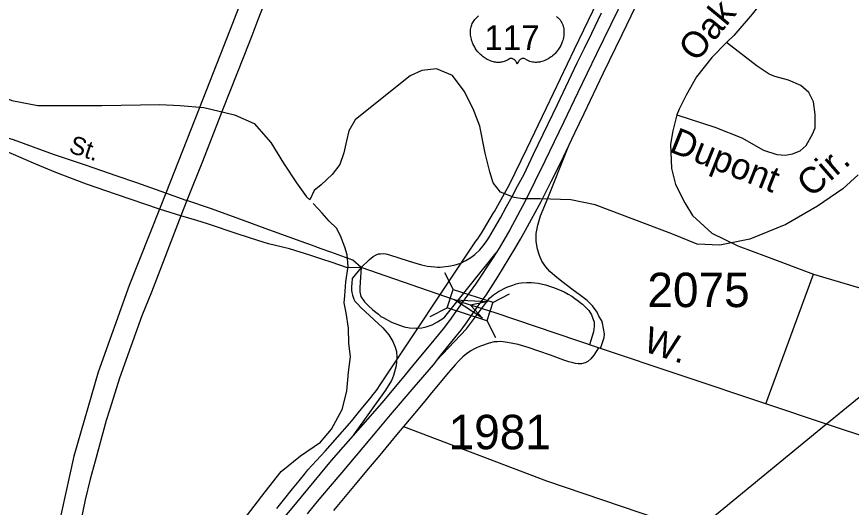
# Model space of a CAD drawing. Extents: x 2260773 to 2342389, y 552869 to 618546.
# Drawn here: x 2293789 to 2296824, y 597364 to 599147 of the extents above; entities that cross this region are included whole.
import ezdxf

# ---------------------------------------------------------------- set-up
doc = ezdxf.new("R2010")
doc.units = 0
for name, color, linetype in [('Exist Boundary Political City Limit New', 7, 'Continuous'), ('Exist Hydrographic Creek Single Shore', 7, 'Continuous'), ('Exist Hydrographic Misc Water Feature', 7, 'Continuous'), ('Exist Property Line', 7, 'Continuous'), ('Exist Railroad Mainline', 7, 'Continuous'), ('Exist Road Non-System Type 51', 7, 'Continuous'), ('Exist Road Non-System Type 51 Label', 7, 'Continuous'), ('Exist Road Primary Interstate Ramp 1 Lane Attributed', 7, 'Continuous'), ('Exist Road Primary NC Attributed', 7, 'Continuous'), ('Exist Road Primary NC Label', 7, 'Continuous'), ('Exist Road Primary NC Structure Standard Bridge CELL', 7, 'Continuous'), ('Exist Road Primary NC UnDivided 4 Lane Attributed', 7, 'Continuous'), ('Exist Road Primary US Divided Attributed', 7, 'Continuous'), ('Exist Road Primary US Service Attributed', 7, 'Continuous'), ('Exist Road Secondary Structure Standard Bridge Attributed CELL', 7, 'Continuous'), ('Exist Road Secondary Type 51 Attributed', 7, 'Continuous'), ('Exist Road Secondary Type 51 Label', 7, 'Continuous'), ('Exist Road Secondary Type 51 Number Label', 7, 'Continuous'), ('Map Preparation Boundary City Limit Buffer Line', 7, 'Continuous')]:
    doc.layers.add(name, color=color, linetype=linetype)

msp = doc.modelspace()

# ---------------------------------------------------------------- linework, layer by layer
at = {"layer": 'Exist Boundary Political City Limit New'}
msp.add_lwpolyline([(2294735.2, 597360.3), (2294759.5, 597390.4), (2294791.5, 597430.9), (2294816, 597460.2), (2294837, 597486.2), (2294848, 597500), (2294910.5, 597568.2), (2295000, 597670.1), (2295012.8, 597684.4), (2295031.8, 597708.4), (2295053.2, 597735.1), (2295072.8, 597758.3), (2295085.2, 597774), (2295091.5, 597781.6), (2295095.8, 597786.9), (2295102.2, 597796.5), (2295108.5, 597806.1), (2295458.8, 598331.2), (2295465.2, 598339.4), (2295472.2, 598349.6), (2295478.8, 598359.9), (2295486.2, 598372.4), (2295523.2, 598433.7), (2295526.5, 598439.4), (2295580.5, 598537.2), (2295643.5, 598667.2), (2295715, 598815.9), (2295816.8, 599028.8), (2295917.5, 599238.1)], dxfattribs=at)
at = {"layer": 'Exist Hydrographic Creek Single Shore'}
msp.add_lwpolyline([(2294544.1, 597228.1), (2294692.5, 597421), (2294750.4, 597494.9), (2294820.9, 597551.1), (2294893.5, 597601.3), (2294933.9, 597648.6), (2294971.8, 597720), (2294989.9, 597786.6), (2294995.8, 597855), (2295002.2, 597911.2), (2294996.6, 597961.1), (2294995, 598015.2), (2294987.4, 598071.1), (2294980.2, 598107), (2294981.5, 598133.1), (2294986, 598183.3), (2294994.2, 598239.7), (2294990.9, 598281.6), (2294982.1, 598309.5), (2294966.9, 598351.1), (2294951.9, 598378.7), (2294925.1, 598403.9), (2294900.1, 598433.2), (2294885.7, 598448.9), (2294867, 598468.3)], dxfattribs=at)
at = {"layer": 'Exist Hydrographic Misc Water Feature'}
for points in [[(2293324.9, 599184.1), (2293399.5, 599078.8), (2293455.9, 599019.6), (2293512.7, 598972.1), (2293581.2, 598928.6), (2293673.6, 598881.8), (2293771.7, 598842.7), (2293865.8, 598823.6), (2293993.9, 598824.6), (2294097.9, 598823.5), (2294309.7, 598827.7), (2294383.5, 598824.3), (2294469.5, 598817), (2294581.4, 598790.1), (2294651.9, 598758.7), (2294712.6, 598689.6), (2294759.6, 598614), (2294805.9, 598542.5), (2294842.2, 598492.8), (2294854.3, 598480.9)], [(2296848.3, 598571.9), (2296792.7, 598521.1), (2296701.4, 598458.6), (2296586.2, 598391.2), (2296455, 598338.4), (2296345.3, 598317.2), (2296263.2, 598320.2), (2296171, 598357.7), (2295892.1, 598462.9), (2295803.9, 598481.9), (2295691.8, 598485), (2295628, 598484.4), (2295597.9, 598489.8), (2295548, 598509.5), (2295521.8, 598543.4), (2295509.3, 598583), (2295492.5, 598650.8), (2295473.4, 598748.6), (2295449.2, 598812.3), (2295416.4, 598876), (2295373.7, 598933.5), (2295315.7, 598956.9), (2295262, 598950.8), (2295220.1, 598932.3), (2295093.2, 598831), (2295019.6, 598772.3), (2294996.4, 598732), (2294988.2, 598696), (2294978.8, 598652), (2294963.4, 598610.1), (2294935.5, 598573.7), (2294896.2, 598535.4), (2294870.1, 598515), (2294854.3, 598480.9)]]:
    msp.add_lwpolyline(points, dxfattribs=at)
at = {"layer": 'Exist Property Line'}
msp.add_lwpolyline([(2295751.9, 599147.2), (2295755.9, 599143.9), (2295758, 599142), (2295760.5, 599139.5), (2295764.5, 599134.8), (2295766.2, 599132.6), (2295767.8, 599130.1), (2295769.3, 599127.6), (2295770.9, 599124.9), (2295772.1, 599122.5), (2295774.3, 599117), (2295776, 599111.6), (2295776.7, 599108.8), (2295777.9, 599102.5), (2295778.4, 599099.4), (2295778.9, 599093.2), (2295778.9, 599085.8), (2295778.3, 599078.7), (2295777, 599070.5), (2295775.9, 599065.5), (2295774.2, 599059.8), (2295772.6, 599054.8), (2295769.6, 599047.5), (2295767, 599042.2), (2295763.7, 599035.9), (2295761.3, 599032.2), (2295758.6, 599028.1), (2295755.3, 599023.5), (2295751.3, 599018.6), (2295746.6, 599013.4), (2295742.7, 599009.5), (2295737.7, 599005), (2295734.7, 599002.5), (2295730.4, 598999.3), (2295724.4, 598995.3), (2295718.6, 598991.9), (2295713.6, 598989.4), (2295709.2, 598987.5), (2295703.5, 598985.3), (2295694, 598982.7), (2295690.6, 598982), (2295686.5, 598981.4), (2295682.6, 598981), (2295678.9, 598980.8), (2295673.9, 598980.8), (2295668.9, 598981.1), (2295664.2, 598981.8), (2295659.3, 598982.8), (2295654.2, 598984.4), (2295649.5, 598986.2), (2295644.8, 598988.5), (2295636.9, 598993.5), (2295634.6, 598994.7), (2295633.3, 598995.1), (2295630.2, 598995.2), (2295627.3, 598994.6), (2295624.4, 598993.4), (2295622.6, 598992.5), (2295620.2, 598990.9), (2295618.4, 598989.5), (2295616.2, 598987.4), (2295614.7, 598985.7), (2295613.5, 598984.3), (2295611.3, 598980.8), (2295610.5, 598979.1), (2295609.6, 598976.9), (2295608.9, 598973.7), (2295607.9, 598977.8), (2295606.7, 598980.4), (2295605.3, 598982.7), (2295603.9, 598984.7), (2295601.7, 598987.3), (2295599.7, 598989.2), (2295597.2, 598991.2), (2295594.6, 598992.8), (2295592.6, 598993.8), (2295590.7, 598994.5), (2295588.4, 598995.1), (2295586.5, 598995.3), (2295584.9, 598995.2), (2295582.8, 598994.7), (2295579.9, 598992.6), (2295577.1, 598990.7), (2295574.1, 598988.9), (2295570.5, 598987), (2295567.9, 598985.8), (2295564.8, 598984.6), (2295561.1, 598983.3), (2295557.2, 598982.3), (2295553.1, 598981.5), (2295549.6, 598980.9), (2295545.7, 598980.6), (2295542.3, 598980.5), (2295538.7, 598980.5), (2295535.3, 598980.8), (2295531.4, 598981.1), (2295526.5, 598981.9), (2295522.5, 598982.8), (2295518.2, 598983.9), (2295513.9, 598985.3), (2295509.2, 598987.1), (2295503.4, 598989.6), (2295499.3, 598991.7), (2295492.9, 598995.4), (2295485.4, 599000.6), (2295479.7, 599005.2), (2295475.5, 599008.9), (2295469.4, 599015.2), (2295465.8, 599019.2), (2295460.2, 599026.5), (2295456.6, 599031.8), (2295454.2, 599035.7), (2295450.8, 599041.9), (2295448.9, 599045.8), (2295446.5, 599051.5), (2295444.6, 599056.7), (2295443, 599061.7), (2295442.1, 599064.8), (2295440.9, 599070.3), (2295440.2, 599074.3), (2295439.5, 599079.6), (2295439.1, 599085.3), (2295439, 599090.5), (2295439.1, 599094.8), (2295439.6, 599099.9), (2295440.5, 599105.2), (2295441.5, 599109.8), (2295442.4, 599113.1), (2295443.8, 599117.2), (2295445.6, 599121.6), (2295447.7, 599125.9), (2295449.8, 599129.4), (2295452.3, 599133.2), (2295454.8, 599136.4), (2295458.1, 599140), (2295461.5, 599143.3), (2295464.6, 599145.8), (2295468.4, 599149.4)], dxfattribs=at)
at = {"layer": 'Exist Railroad Mainline'}
msp.add_line((2296852.2, 597763.1), (2296734, 597666.2), dxfattribs=at)
msp.add_lwpolyline([(2296734, 597666.2), (2296258.5, 597276.4), (2295606.5, 596741.8)], dxfattribs=at)
at = {"layer": 'Exist Road Non-System Type 51'}
for p, q in [((2296513, 597739.9), (2296686.1, 598211.3)), ((2296686.1, 598211.3), (2296948.7, 598133.8))]:
    msp.add_line(p, q, dxfattribs=at)
for points in [[(2296561.2, 599293.2), (2296531.6, 599241.8), (2296463.1, 599156.1), (2296396.2, 599078.2), (2296369.7, 599053.3)], [(2296369.7, 599053.3), (2296316.7, 598998.7), (2296260.7, 598928.6), (2296223.3, 598861.6), (2296198.4, 598810.2), (2296189, 598790)], [(2296189, 598790), (2296327.3, 598745.6), (2296425.7, 598706.4), (2296504, 598661.3), (2296553.4, 598646.6), (2296584.6, 598643.5), (2296609.5, 598648.2), (2296637.5, 598659.1), (2296659.3, 598679.3), (2296682.7, 598719.8), (2296692, 598743.2), (2296692, 598791.5), (2296686.3, 598836.9), (2296669.9, 598870.8), (2296639.7, 598896.4), (2296595.5, 598915.9), (2296545.4, 598929.5), (2296525.4, 598937.3), (2296481.2, 598966.8), (2296369.7, 599053.3)], [(2296189, 598790), (2296175, 598732.3), (2296165.7, 598684), (2296170.4, 598595.2), (2296184.4, 598537.5), (2296218, 598470.7), (2296246.5, 598425), (2296316.9, 598359.8), (2296411.4, 598314.7), (2296515.7, 598275.6), (2296686.1, 598211.3)], [(2295194.8, 597657.5), (2295715.7, 597460.5), (2296258.5, 597276.4)]]:
    msp.add_lwpolyline(points, dxfattribs=at)
at = {"layer": 'Exist Road Primary Interstate Ramp 1 Lane Attributed'}
for points in [[(2295911.5, 597940.7), (2295925.4, 597981.8), (2295925.8, 597994.5), (2295918.9, 598033.3), (2295916, 598041.2), (2295905.7, 598059.3), (2295899.2, 598072.8), (2295882.3, 598096.5), (2295863.1, 598115.4), (2295834.4, 598138), (2295812.4, 598153.4), (2295771.1, 598185), (2295745.5, 598205.2), (2295727.9, 598220.8), (2295712.7, 598238.4), (2295699, 598258.7), (2295690.3, 598279), (2295682.7, 598302.2), (2295677.4, 598330.3), (2295677.7, 598359.5), (2295683.6, 598389.2), (2295693, 598422.8), (2295715, 598475.1), (2295793.9, 598673.1)], [(2295041.4, 598235), (2295038.4, 598182.1), (2295037, 598161.7), (2295036.7, 598146.6), (2295040.3, 598130.7), (2295053.5, 598110.9), (2295068.5, 598096.1), (2295082.2, 598083), (2295089.7, 598076.9), (2295104.2, 598065.7), (2295113.1, 598058.1), (2295120.9, 598053.5), (2295151.2, 598037.4), (2295180.4, 598025.5), (2295197.7, 598020.5), (2295217.3, 598016.6), (2295241.6, 598015.5), (2295262.1, 598016.8), (2295278.4, 598020.2), (2295299.3, 598027.4), (2295319.5, 598037.6), (2295337.9, 598050.4), (2295345.2, 598056.8), (2295532.2, 598288.4)], [(2295041.4, 598235), (2295008.7, 598195.6), (2295007, 598179), (2295006.3, 598164.8), (2295006.8, 598153.2), (2295007.7, 598144.3), (2295009.5, 598134.5), (2295015.2, 598119.9), (2295018.9, 598113.4), (2295027.8, 598103), (2295039.7, 598089.6), (2295120.5, 598016.7), (2295142.1, 597990.6), (2295156.7, 597966.7), (2295165.3, 597946.1), (2295169.4, 597930.7), (2295171.3, 597909.1), (2295168.9, 597877.9), (2295159.4, 597843.4), (2295155.9, 597833.5), (2295151.9, 597825.5), (2295129.9, 597790.2), (2295014, 597627.6)], [(2295315.8, 597897.6), (2295424, 598012.6), (2295507.7, 598123.9), (2295523, 598136.7), (2295541.3, 598148.6), (2295570.8, 598163.9), (2295592.7, 598171.9), (2295604.8, 598176.1), (2295615.1, 598178.8), (2295623.2, 598179.6), (2295643.9, 598180.6), (2295660.7, 598180.6), (2295685.1, 598178.4), (2295711.7, 598172.7), (2295741.2, 598163.1), (2295762.4, 598154.3), (2295779.2, 598146.6), (2295794.2, 598139), (2295807.3, 598130.8), (2295818.7, 598122.4), (2295830.2, 598114.4), (2295837.8, 598108.3), (2295845.7, 598102.1), (2295858.3, 598090.7), (2295869.3, 598079.2), (2295879.3, 598063.9), (2295889.3, 598037.4), (2295889, 598021.2), (2295886.1, 598002), (2295872.1, 597954.4)]]:
    msp.add_lwpolyline(points, dxfattribs=at)
at = {"layer": 'Exist Road Primary NC Attributed'}
for points in [[(2294330.6, 598506.1), (2294225.9, 598543.4), (2294154.5, 598567), (2294039.4, 598606.7), (2293922.7, 598646.2), (2293776.9, 598698.9), (2293726.9, 598713.9), (2293686.4, 598707.2)], [(2294307.6, 598447.9), (2294151.6, 598500.7), (2294043, 598537.7), (2293930.9, 598581), (2293858.3, 598611.2), (2293722.4, 598669.5), (2293686.4, 598707.2)], [(2294407.7, 598478.7), (2294405.1, 598479.5), (2294330.6, 598506.1)], [(2294385.9, 598423.7), (2294307.6, 598447.9)]]:
    msp.add_lwpolyline(points, dxfattribs=at)
at = {"layer": 'Exist Road Primary NC Structure Standard Bridge CELL'}
for p, q in [((2295344.9, 598217.2), (2295376.2, 598155.7)), ((2295519.8, 598108.7), (2295581.3, 598140.1)), ((2295292.9, 598057.3), (2295354.4, 598088.6)), ((2295498.5, 598043.1), (2295529.8, 597981.6))]:
    msp.add_line(p, q, dxfattribs=at)
msp.add_lwpolyline([(2295376.2, 598155.7), (2295519.9, 598109), (2295498.1, 598041.9), (2295354.4, 598088.6)], close=True, dxfattribs=at)
at = {"layer": 'Exist Road Primary NC UnDivided 4 Lane Attributed'}
for points in [[(2295528.2, 601541.9), (2295474.1, 601404.4), (2295458.5, 601366.2), (2295431.2, 601295.7), (2295298.9, 600957.5), (2295212.4, 600735.4), (2295154.6, 600588.9), (2295139.2, 600549.2), (2295036.1, 600287.5), (2294963.3, 600101.5), (2294934.8, 600029.8), (2294919, 599989.3), (2294621.4, 599245.3), (2294574, 599122.4), (2294540.7, 599038.6), (2294452.5, 598813.4), (2294330.6, 598506.1)], [(2295593.1, 601516.3), (2295569.9, 601458.7), (2295521.2, 601334), (2295504.4, 601293.3), (2295388.9, 600997), (2295228, 600586), (2295199.4, 600511.7), (2295141.4, 600365.7), (2295082.3, 600214.7), (2294985.9, 599967.6), (2294960.7, 599886.8), (2294906.2, 599748), (2294815.1, 599515.8), (2294746.8, 599343.1), (2294665.2, 599135), (2294643.5, 599077.4), (2294615.3, 599003.8), (2294538.7, 598810.9), (2294465.1, 598620.3), (2294407.7, 598478.7)], [(2294330.6, 598506.1), (2294307.6, 598447.9)], [(2294407.7, 598478.7), (2294385.9, 598423.7)], [(2294307.6, 598447.9), (2294198.3, 598169.9), (2294085.3, 597854.8), (2293996.3, 597549.9), (2293933.8, 597264), (2293927.7, 597224.5), (2293894.3, 597003.7), (2293882.8, 596902.9), (2293868.3, 596766.2), (2293859.3, 596539.3), (2293855.2, 596424.3), (2293857.1, 596320), (2293862.7, 596131.6), (2293867.5, 596080.9)], [(2294385.9, 598423.7), (2294279, 598146.4), (2294243.9, 598059.4), (2294203.5, 597948.5), (2294163.1, 597833.7), (2294127.7, 597720.9), (2294113.6, 597679.7), (2294073.9, 597532.1), (2294056, 597466.2), (2294037.7, 597391.1), (2294007.6, 597245.4), (2294001.1, 597204.6), (2293991.2, 597154.7), (2293971.7, 597041.1), (2293965.2, 596998.8), (2293946.9, 596888.2), (2293942.8, 596845.5), (2293934, 596764.3), (2293922.2, 596567.2), (2293920.6, 596520.7), (2293918.7, 596405.2), (2293919.2, 596325.7), (2293920.6, 596242.2), (2293922.7, 596205.9)]]:
    msp.add_lwpolyline(points, dxfattribs=at)
at = {"layer": 'Exist Road Primary US Divided Attributed'}
for points in [[(2295462.8, 598090.9), (2295495.8, 598135.2), (2295538.5, 598202), (2295600.6, 598303.3), (2295620.5, 598338), (2295639, 598370.9), (2295695.7, 598475.4), (2295732.9, 598547.7), (2295766.2, 598614.9), (2295818.6, 598725.2), (2295852.6, 598794.6), (2295922, 598940.6), (2295990.4, 599081.6), (2296040.2, 599185.4), (2296093, 599294.9), (2296107.9, 599325)], [(2296001.2, 599226.1), (2295897.8, 599011.8), (2295861.6, 598939), (2295829.3, 598871.3), (2295777.1, 598761.9), (2295709.2, 598622), (2295672.6, 598547.9), (2295637.5, 598476), (2295581.8, 598372.6), (2295543.4, 598305.9), (2295521.7, 598271.8), (2295457.1, 598174.5), (2295409, 598108.5)], [(2295409, 598108.5), (2295362.5, 598043.3), (2295339.2, 598013.2), (2295288.2, 597950.5), (2295239.3, 597891.2), (2295190.2, 597832.2), (2295117.1, 597744.2), (2295064, 597684.4), (2294975.6, 597584.1), (2294932.3, 597534), (2294782.8, 597354.3), (2294678, 597231.6), (2294540.2, 597058.6), (2294463.3, 596951.6), (2294401, 596865.8), (2294291.5, 596716.8), (2294202.3, 596594.4), (2294113.7, 596471.4), (2294022.3, 596346.2), (2293978.4, 596284.7), (2293943.2, 596236.4), (2293922.7, 596205.9)], [(2294846.3, 597340.9), (2294871.8, 597371.8), (2294895.3, 597399.8), (2294972.1, 597490.2), (2295099.8, 597641.6), (2295148.3, 597700.2), (2295233.8, 597801.2), (2295303.9, 597882.3), (2295331.3, 597917.5), (2295387.1, 597985.9), (2295404.9, 598007.3), (2295427, 598038), (2295462.8, 598090.9)]]:
    msp.add_lwpolyline(points, dxfattribs=at)
at = {"layer": 'Exist Road Primary US Service Attributed'}
for points in [[(2295041.4, 598235), (2295071.9, 598264.8), (2295084.9, 598275.5), (2295095.4, 598281.4), (2295103.9, 598284.6), (2295112.2, 598285.5), (2295121.3, 598285.9), (2295131.4, 598284.6), (2295144.1, 598281.6), (2295178.9, 598270.8), (2295211.9, 598259.9), (2295240.8, 598250.8), (2295261.3, 598244.8), (2295282.6, 598240.7), (2295296.2, 598238.8), (2295309.4, 598237.8), (2295319.4, 598237.3), (2295328.6, 598237.1), (2295338.4, 598237.8), (2295359.5, 598240.1), (2295379.5, 598244.4), (2295403.6, 598251.8), (2295422.5, 598260.8), (2295440.2, 598271.8), (2295454.7, 598282.5), (2295472.6, 598299.3), (2295484.1, 598312.9), (2295496.6, 598329.1), (2295505.8, 598343.4), (2295548, 598415.8), (2295568.8, 598454.4), (2295591.8, 598496.1), (2295610.1, 598530.6), (2295633.6, 598575.1), (2295668.3, 598647.1), (2295754.8, 598827.3), (2295786.1, 598892.3), (2295827, 598978.5), (2295853.6, 599032.4), (2295879.8, 599086.7), (2295915.1, 599160.2)], [(2295904.2, 597943.5), (2295887.1, 597916.7), (2295876.8, 597904), (2295865.3, 597893.7), (2295855.5, 597889.3), (2295842.5, 597885.9), (2295830.8, 597885.9), (2295820.8, 597886.6), (2295807.1, 597889.8), (2295796.3, 597893), (2295778.4, 597899.3), (2295729.7, 597916.7), (2295687.2, 597931.9), (2295648.7, 597945.1), (2295612, 597955.6), (2295573.4, 597963.4), (2295549.9, 597966.1), (2295536.7, 597965.9), (2295524.9, 597965.1), (2295507.3, 597960.3), (2295475.8, 597949.5), (2295463.3, 597944.6), (2295451.5, 597939), (2295442.7, 597934.1), (2295433.2, 597927.7), (2295424.4, 597921.3), (2295411.4, 597911.1), (2295397, 597896.6), (2295383.5, 597882.4), (2295358.6, 597853.8), (2295297.4, 597779.7), (2295277.3, 597755.5), (2295248.2, 597721.4), (2295170.1, 597628), (2295109.5, 597553.8), (2295067.1, 597504.2), (2295020.2, 597447.6), (2294940.9, 597353.2)]]:
    msp.add_lwpolyline(points, dxfattribs=at)
at = {"layer": 'Exist Road Secondary Structure Standard Bridge Attributed CELL'}
msp.add_lwpolyline([(2295483.1, 598051.4), (2295380.6, 598117.5), (2295502.4, 598111.5), (2295438.6, 598098.8)], close=True, dxfattribs=at)
at = {"layer": 'Exist Road Secondary Type 51 Attributed'}
for points in [[(2295041.4, 598235), (2295010.6, 598261.8), (2294931.7, 598291), (2294896, 598303.6), (2294860.5, 598316.7), (2294823.4, 598329.7), (2294678.9, 598382), (2294603.5, 598410), (2294493.8, 598449.7), (2294407.7, 598478.7)], [(2295041.4, 598235), (2294991.3, 598234.6), (2294932.7, 598254.4), (2294902.2, 598264.4), (2294855.2, 598280.8), (2294780.3, 598303.4), (2294704.3, 598321.2), (2294666.2, 598334), (2294594.3, 598357), (2294482.2, 598393.7), (2294443.6, 598405.8), (2294385.9, 598423.7)], [(2295409, 598108.5), (2295041.4, 598235)], [(2295462.8, 598090.9), (2295409, 598108.5)], [(2295904.2, 597943.5), (2295529, 598070.7), (2295462.8, 598090.9)], [(2296734, 597666.2), (2296513, 597739.9), (2295904.2, 597943.5)], [(2297078.1, 597552.3), (2296734, 597666.2)]]:
    msp.add_lwpolyline(points, dxfattribs=at)
at = {"layer": 'Map Preparation Boundary City Limit Buffer Line'}
msp.add_lwpolyline([(2294735.2, 597360.3), (2294759.5, 597390.4), (2294791.5, 597430.9), (2294816, 597460.2), (2294837, 597486.2), (2294848, 597500), (2294910.5, 597568.2), (2295000, 597670.1), (2295012.8, 597684.4), (2295031.8, 597708.4), (2295053.2, 597735.1), (2295072.8, 597758.3), (2295085.2, 597774), (2295091.5, 597781.6), (2295095.8, 597786.9), (2295102.2, 597796.5), (2295108.5, 597806.1), (2295458.8, 598331.2), (2295465.2, 598339.4), (2295472.2, 598349.6), (2295478.8, 598359.9), (2295486.2, 598372.4), (2295523.2, 598433.7), (2295526.5, 598439.4), (2295580.5, 598537.2), (2295643.5, 598667.2), (2295715, 598815.9), (2295816.8, 599028.8), (2295917.5, 599238.1)], dxfattribs=at)

# ---------------------------------------------------------------- texts
at = {"layer": 'Exist Property Line'}
msp.add_text('117', height=90, dxfattribs=at).set_placement((2295489.4, 599025.5))
at = {"layer": 'Exist Road Non-System Type 51 Label'}
for s, rotation, p in [('Oak', 50.5118, (2296260.9, 598978.2)), ('Dupont', 338.2774, (2296157.9, 598657.9)), ('Cir.', 40.9403, (2296677.4, 598486.5))]:
    msp.add_text(s, height=95, rotation=rotation, dxfattribs=at).set_placement(p)
at = {"layer": 'Exist Road Primary NC Label'}
msp.add_text('St.', height=65.62, rotation=341.6006, dxfattribs=at).set_placement((2293974.8, 598654.8))
at = {"layer": 'Exist Road Secondary Type 51 Label'}
msp.add_text('W.', height=95, rotation=341.9336, dxfattribs=at).set_placement((2296062.5, 597933))
at = {"layer": 'Exist Road Secondary Type 51 Number Label'}
for s, p in [('2075', (2296082.3, 598091.6)), ('1981', (2295359.5, 597575.3))]:
    msp.add_text(s, height=125, dxfattribs=at).set_placement(p)

doc.saveas('drawing.dxf')
